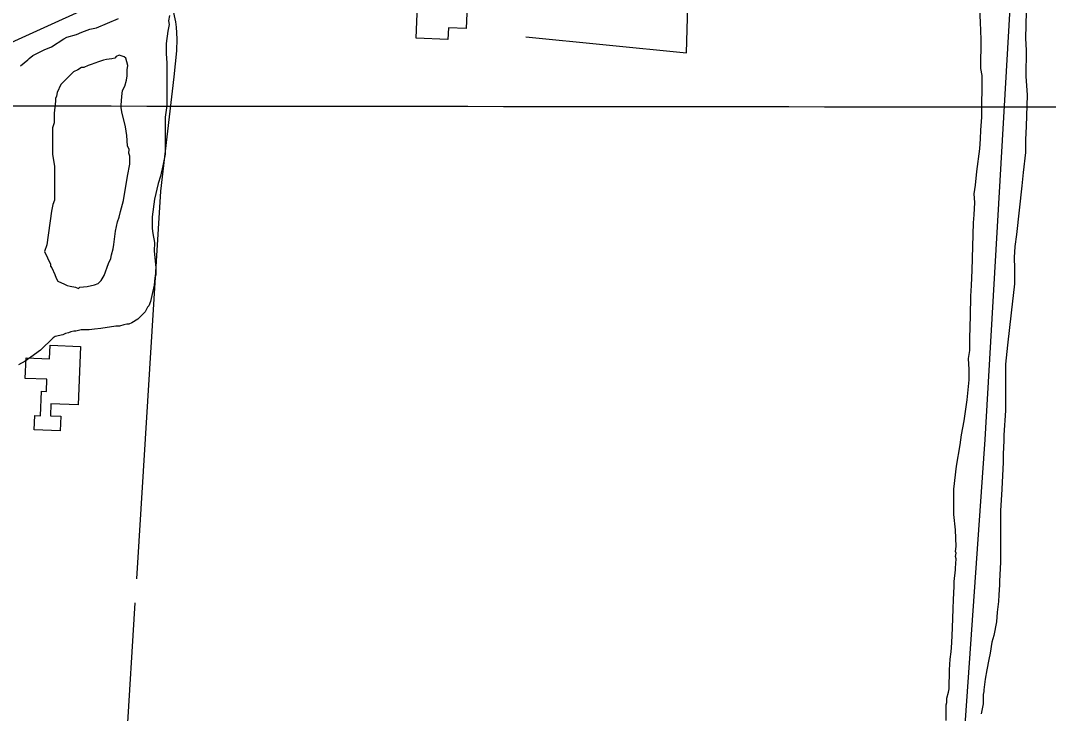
# Model space of a CAD drawing. Extents: x 3219052 to 3256913, y 800770 to 826146.
# Drawn here: x 3247714 to 3248892, y 811519 to 812313 of the extents above; entities that cross this region are included whole.
import ezdxf

# ---------------------------------------------------------------- set-up
doc = ezdxf.new("R2010")
doc.units = 0
for name, color, linetype in [('V-BLDG-OTLN', 7, 'Continuous'), ('V-GRID-MAJR', 7, 'Continuous'), ('V-ROAD-CNTR', 7, 'Continuous'), ('V-SITE-VEGE', 7, 'Continuous'), ('V-TOPO-SHOR', 7, 'Continuous')]:
    doc.layers.add(name, color=color, linetype=linetype)

msp = doc.modelspace()

# ---------------------------------------------------------------- linework, layer by layer
at = {"layer": 'V-BLDG-OTLN'}
for points in [[(3248169.856, 812358.948), (3248226.782, 812356.536), (3248224.544, 812303.736), (3248204.273, 812304.596), (3248203.693, 812290.924), (3248167.04, 812292.476)], [(3247719.912, 811926.169), (3247746.719, 811925.096), (3247747.345, 811940.751), (3247782.4560000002, 811939.3420000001), (3247779.765, 811872.354), (3247748.316, 811873.615), (3247747.761, 811859.8030000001), (3247759.607, 811859.328), (3247758.933, 811842.551), (3247729.1, 811843.7490000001), (3247729.759, 811860.223), (3247736.548, 811859.953), (3247737.677, 811888.045), (3247743.251, 811887.8200000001), (3247743.815, 811901.859), (3247718.9790000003, 811902.856)]]:
    msp.add_lwpolyline(points, close=True, dxfattribs=at)
at = {"layer": 'V-GRID-MAJR'}
msp.add_spline([(3223229.222, 812245.659), (3228465.955, 812237.661), (3233702.6890000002, 812230.425), (3238939.4250000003, 812223.951), (3244176.161, 812218.238), (3249412.899, 812213.287), (3254649.637, 812209.098), (3254649.6380000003, 812209.098)], degree=3, dxfattribs=at)
at = {"layer": 'V-ROAD-CNTR'}
msp.add_lwpolyline([(3249090.1957824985, 812914.5411435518), (3248673.019616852, 812728.718515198), (3248028.039906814, 812435.2581021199), (3247188.542585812, 812054.4688636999), (3246482.7709973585, 811732.511507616), (3245852.5622577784, 811450.806071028)], dxfattribs=at)
at = {"layer": 'V-SITE-VEGE'}
for points in [[(3247884.162, 812318.42), (3247883.294, 812312.5160000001), (3247884.117, 812308.2930000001), (3247882.397, 812300.703), (3247880.646, 812286.361), (3247880.592, 812274.544), (3247881.3910000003, 812264.41), (3247881.176, 812215.4550000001), (3247879.429, 812201.957), (3247879.2430000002, 812159.751), (3247876.65, 812146.257), (3247874.065, 812134.452), (3247871.4930000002, 812126.023), (3247867.196, 812108.316), (3247864.575, 812088.069), (3247864.5160000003, 812074.5650000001), (3247865.335, 812068.65), (3247866.977, 812058.513), (3247866.934, 812048.385), (3247868.54, 812029.81), (3247868.501, 812021.368)], [(3248795.407, 811854.341), (3248799.0470000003, 811878.35), (3248801.267, 811900.954), (3248801.3200000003, 811912.965), (3248800.669, 811925.688), (3248802.123, 811934.8690000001), (3248802.184, 811949.002), (3248803.003, 811974.436), (3248803.1040000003, 811997.0480000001), (3248803.864, 812009.058), (3248804.648, 812026.719), (3248806.301, 812081.125), (3248807.048, 812090.308), (3248807.818, 812104.439), (3248807.1550000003, 812114.333), (3248808.611, 812124.219), (3248810.094, 812139.759), (3248813.741, 812165.887), (3248814.499, 812177.1900000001), (3248814.542, 812187.084), (3248816.02, 812201.916), (3248816.233, 812249.966), (3248814.853, 812257.7440000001), (3248815.001, 812290.957), (3248814.38, 812310.7440000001), (3248813.739, 812325.586)], [(3248866.7290000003, 812323.233), (3248865.883, 812292.144), (3248866.5300000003, 812278.716), (3248866.397, 812249.036), (3248867.716, 812227.127), (3248866.8540000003, 812191.799), (3248866.08, 812176.256), (3248866.012, 812161.416), (3248863.09, 812138.817), (3248861.605, 812123.279), (3248855.707, 812067.479), (3248853.528, 812054.062), (3248852.764, 812041.346), (3248853.415, 812028.6240000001), (3248853.335, 812010.958), (3248849.657, 811977.762), (3248845.258, 811941.037), (3248843.038, 811919.142), (3248842.804, 811866.144), (3248841.2660000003, 811837.886), (3248841.238, 811831.527), (3248840.463, 811815.982), (3248840.4220000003, 811806.797), (3248838.872, 811775.712), (3248837.348, 811750.987)], [(3247713.4020000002, 812260.933), (3247721.872, 812267.644), (3247723.568, 812269.328), (3247727.803, 812272.684), (3247734.5700000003, 812276.033), (3247740.495, 812279.381), (3247748.949, 812282.7220000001), (3247763.34, 812291.944), (3247766.724, 812293.617), (3247777.711, 812296.9450000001), (3247783.632, 812299.4500000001), (3247792.932, 812302.786), (3247800.536, 812304.441), (3247825.907, 812315.301)], [(3247868.501, 812021.368), (3247867.643, 812017.995), (3247866.7600000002, 812009.557), (3247864.178, 811997.753), (3247862.457, 811991.006), (3247860.747, 811985.9500000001), (3247859.054, 811984.269), (3247856.498, 811979.216), (3247850.565, 811973.334), (3247848.021, 811970.813), (3247841.248, 811966.623), (3247837.865, 811964.9500000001), (3247835.3340000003, 811964.96), (3247831.954, 811964.131), (3247826.882, 811962.466), (3247822.661, 811962.484), (3247805.769, 811960.0260000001), (3247798.164, 811959.215), (3247792.256, 811958.3960000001), (3247782.97, 811958.435), (3247777.052, 811956.7760000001)], [(3247777.052, 811956.7760000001), (3247774.522, 811956.786), (3247771.1410000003, 811955.959), (3247768.606, 811955.128), (3247765.2260000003, 811954.296), (3247761.841, 811952.623), (3247753.393, 811950.9720000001), (3247750.8540000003, 811949.295), (3247736.4420000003, 811935.008), (3247733.904, 811933.333), (3247727.973, 811929.138), (3247718.659, 811922.425), (3247711.045, 811918.237)], [(3248774.813, 811511.006), (3248774.8910000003, 811528.672), (3248775.609, 811531.497), (3248775.632, 811536.443), (3248777.782, 811543.5), (3248778.503, 811547.029), (3248778.6010000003, 811568.934), (3248779.361, 811580.944), (3248780.811, 811589.416), (3248781.565, 811600.013), (3248782.345, 811616.97), (3248783.15, 811638.871), (3248783.1950000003, 811649.47), (3248783.969, 811664.305), (3248783.994, 811669.96), (3248785.464, 811683.378), (3248785.475, 811685.498), (3248786.228, 811696.094), (3248785.536, 811698.925), (3248786.257, 811702.458), (3248785.561, 811704.577), (3248786.292, 811710.228), (3248785.669, 811729.311), (3248783.627, 811746.983), (3248783.754, 811775.956), (3248786.697, 811802.089), (3248791.045, 811826.802), (3248792.509, 811838.101), (3248795.407, 811854.341)], [(3248837.348, 811750.987), (3248837.09, 811692.336), (3248836.287, 811670.435), (3248836.267, 811666.194), (3248835.511, 811654.8910000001), (3248834.772, 811647.123), (3248833.304, 811635.115), (3248832.548, 811623.814), (3248829.654, 811608.28), (3248827.497, 811600.5160000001), (3248825.323, 811587.806), (3248823.879, 811580.747), (3248821.7060000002, 811568.7440000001), (3248819.539, 811558.153), (3248818.073, 811546.1460000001), (3248818.062, 811544.028), (3248817.341, 811540.498), (3248817.294, 811529.897), (3248815.123, 811518.6020000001)]]:
    msp.add_lwpolyline(points, dxfattribs=at)
msp.add_lwpolyline([(3247741.16, 812048.096), (3247747.849, 812033.7170000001), (3247747.839, 812031.186), (3247749.52, 812029.49), (3247752.863, 812021.878), (3247754.532, 812017.6510000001), (3247756.205, 812014.268), (3247763.787, 812010.858), (3247767.156, 812009.154), (3247770.529, 812008.2980000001), (3247776.433, 812007.425), (3247779.802, 812005.721), (3247781.498, 812007.403), (3247789.944, 812008.21), (3247798.392, 812009.86), (3247802.619, 812011.529), (3247806.0100000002, 812014.89), (3247809.412, 812020.784), (3247814.536, 812034.268), (3247817.094, 812040.165), (3247817.9560000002, 812044.381), (3247819.6750000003, 812051.128), (3247820.543, 812056.1900000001), (3247822.296, 812071.3740000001), (3247824.879, 812082.335), (3247826.589, 812087.3910000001), (3247828.307, 812094.138), (3247831.739, 812106.784), (3247836.0810000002, 812134.62), (3247838.674, 812148.115), (3247838.715, 812157.4), (3247837.8850000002, 812160.78), (3247837.904, 812164.998), (3247836.235, 812169.228), (3247835.44, 812181.049), (3247833.8000000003, 812191.184), (3247829.6520000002, 812208.084), (3247828.8310000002, 812213.153), (3247828.844, 812215.684), (3247829.732, 812225.81), (3247830.607, 812232.56), (3247833.161, 812237.612), (3247834.879, 812244.358), (3247835.745, 812249.419), (3247835.774, 812256.171), (3247836.64, 812261.232), (3247834.146, 812269.684), (3247832.464, 812271.38), (3247826.5640000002, 812273.094), (3247823.181, 812271.421), (3247821.487, 812269.7390000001), (3247818.106, 812268.912), (3247812.191, 812268.095), (3247808.81, 812267.263), (3247802.895, 812265.6), (3247794.441, 812262.262), (3247791.062, 812261.433), (3247785.985, 812258.924), (3247783.454, 812258.934), (3247779.22, 812256.421), (3247774.146, 812253.91), (3247759.734, 812239.625), (3247755.472, 812230.358), (3247754.61, 812226.1410000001), (3247753.754, 812223.6140000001), (3247753.737, 812220.237), (3247751.99, 812206.7390000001), (3247751.941, 812195.765), (3247750.2290000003, 812189.865), (3247750.094, 812159.479), (3247752.566, 812145.962), (3247752.396, 812107.134), (3247750.684, 812102.078), (3247748.963, 812094.488), (3247743.727, 812055.682)], close=True, dxfattribs=at)
at = {"layer": 'V-TOPO-SHOR'}
for points in [[(3248637.0495228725, 809241.6406804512), (3248731.897996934, 810579.6227093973), (3248819.488104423, 811832.6560894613), (3248867.2239742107, 812650.3332088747), (3248871.0460730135, 812784.8513125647), (3248991.5297323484, 812841.2413641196)], [(3248292.971024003, 812293.9805400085), (3248477.021483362, 812275.8939821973), (3248480.813902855, 812396.2515044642), (3248512.8161877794, 812463.4474877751), (3248527.325501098, 812629.8046401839), (3248339.512301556, 812541.6942571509)], [(3247846.716, 811673.177), (3247874.381, 812117.4720000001), (3247889.673, 812248.186), (3247892.657, 812277.884), (3247893.116, 812291.974), (3247892.428, 812305.133), (3247891.5700000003, 812311.1290000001), (3247885.555, 812339.711)], [(3247373.698, 809934.862), (3247452.438, 809880.68), (3247564.305, 809882.085), (3247622.4560000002, 809887.078), (3247675.006, 809899.181), (3247698.46, 809911.039), (3247711.555, 809919.002), (3247720.723, 809926.93), (3247729.626, 809939.2440000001), (3247735.508, 809953.726), (3247740.874, 809974.671), (3247774.787, 810480.211), (3247789.352, 810752.474), (3247816.205, 811183.253), (3247835.559, 811489.963), (3247844.986, 811645.685)]]:
    msp.add_lwpolyline(points, dxfattribs=at)

doc.saveas('drawing.dxf')
